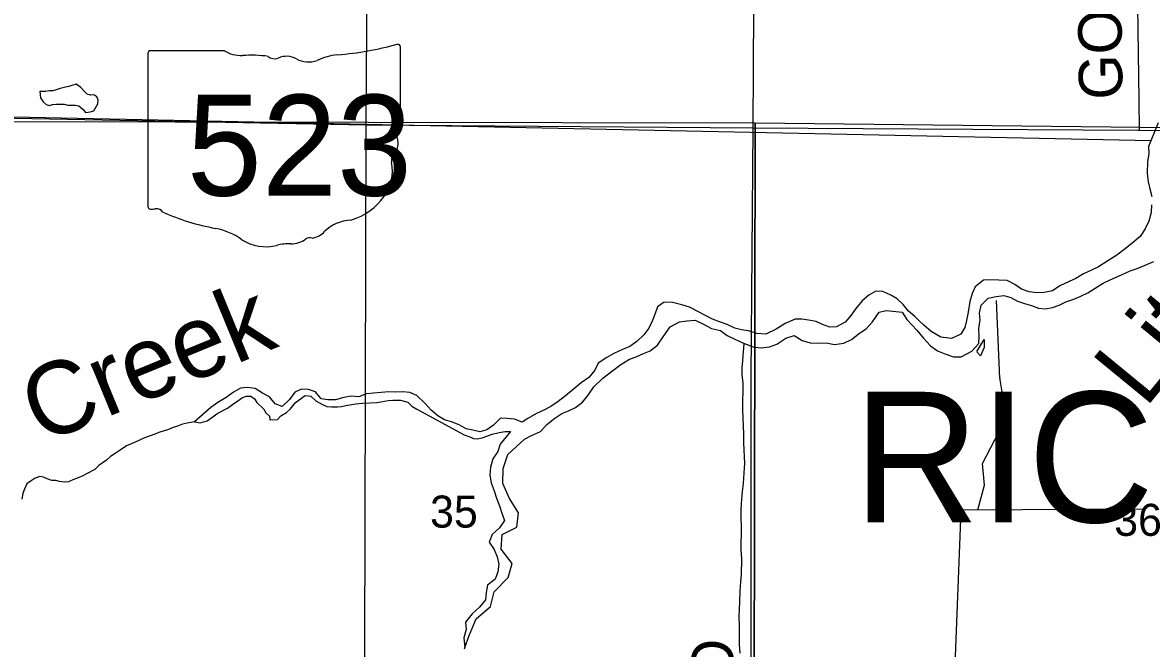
# Model space of a CAD drawing. Extents: x 1588073 to 2013523, y 1090242 to 1357120.
# Drawn here: x 1802438 to 1810221, y 1251078 to 1255397 of the extents above; entities that cross this region are included whole.
import ezdxf

# ---------------------------------------------------------------- set-up
doc = ezdxf.new("R2010")
doc.units = 0
for name, color, linetype in [('GM_X_County_Road', 7, 'Continuous'), ('GM_X_County_Road_Text', 7, 'Continuous'), ('GM_X_Minor_Lake', 7, 'Continuous'), ('GM_X_Minor_River', 7, 'Continuous'), ('GM_X_Minor_River_Text', 7, 'Continuous'), ('GM_X_Section', 7, 'Continuous'), ('GM_X_Section_Text', 7, 'Continuous'), ('GM_X_State_Location', 7, 'Continuous'), ('GM_X_State_Route', 7, 'Continuous'), ('GM_X_State_Shield', 7, 'Continuous'), ('GM_X_Township_Road', 7, 'Continuous'), ('GM_X_Township_Road_Text', 7, 'Continuous'), ('GM_X_Township_Text', 7, 'Continuous')]:
    doc.layers.add(name, color=color, linetype=linetype)

msp = doc.modelspace()

# ---------------------------------------------------------------- linework, layer by layer
at = {"layer": 'GM_X_County_Road'}
msp.add_lwpolyline([(1807607.3, 1246967.3), (1807344.2, 1247186.8), (1807346.5, 1247643.2), (1807374.9, 1249233.6), (1807405.7, 1249279.4), (1807430.2, 1249311.2), (1807453, 1249361.1), (1807460.8, 1249483.7), (1807461.3, 1252948.7), (1807475.3, 1254670.2), (1807505.4, 1260018)], dxfattribs=at)
at = {"layer": 'GM_X_Minor_Lake'}
for points in [[(1802556.4, 1254920.3), (1802561.8, 1254878.1), (1802579.7, 1254849.8), (1802601.6, 1254831.6), (1802623.6, 1254825.4), (1802645.6, 1254831.2), (1802667.7, 1254833.1), (1802725.8, 1254832.6), (1802749.8, 1254826.3), (1802803.8, 1254825.9), (1802825.8, 1254821.7), (1802855.7, 1254797.4), (1802871.6, 1254775.2), (1802903.7, 1254780.9), (1802929.8, 1254788.7), (1802958.2, 1254836.6), (1802958.4, 1254862.7), (1802950.5, 1254884.9), (1802930.6, 1254899.1), (1802906.5, 1254895.3), (1802884.5, 1254901.5), (1802860.7, 1254925.8), (1802840.8, 1254948), (1802806.9, 1254972.3)], [(1802806.9, 1254972.3), (1802778.8, 1254962.6), (1802756.7, 1254954.7), (1802734.6, 1254950.9), (1802698.5, 1254941.1), (1802670.4, 1254933.3), (1802646.3, 1254925.5), (1802622.3, 1254925.7), (1802596.2, 1254919.9), (1802556.4, 1254920.3)]]:
    msp.add_lwpolyline(points, dxfattribs=at)
at = {"layer": 'GM_X_Minor_River'}
for p, q in [((1802095, 1254753.1), (1810218.5, 1254584)), ((1809176.1, 1252940.9), (1809154, 1253478.8)), ((1809176.2, 1252944.9), (1809176.1, 1252940.9)), ((1809220.3, 1252683.6), (1809176.2, 1252944.9)), ((1809171.5, 1252575.7), (1809220.3, 1252683.6)), ((1809220.3, 1252683.6), (1809220.3, 1252683.6)), ((1809055.7, 1252353.9), (1809171.5, 1252575.7)), ((1809171.5, 1252575.7), (1809171.5, 1252575.7)), ((1809070.6, 1252203.3), (1809055.7, 1252353.9)), ((1809055.7, 1252353.9), (1809055.7, 1252353.9)), ((1809025.3, 1252035.1), (1809070.6, 1252203.3)), ((1809070.6, 1252203.3), (1809070.6, 1252203.3)), ((1808839.4, 1250166.5), (1808909.1, 1252030.1)), ((1808909.1, 1252034.1), (1810171.1, 1252041.6)), ((1808909.1, 1252030.1), (1808909.1, 1252034.1))]:
    msp.add_line(p, q, dxfattribs=at)
for points in [[(1810266.7, 1254704.9), (1810201.6, 1254541.4), (1810202.7, 1254493.1), (1810193.6, 1254435), (1810192.2, 1254356.7), (1810199.2, 1254298.3), (1810210.4, 1254249.9), (1810223.5, 1254197.4)], [(1810222.5, 1254139.2), (1810219.6, 1254087), (1810204.4, 1254027), (1810177.4, 1253973.3), (1810144.3, 1253919.6), (1810087.2, 1253872.5), (1810030.2, 1253829.4), (1809983.4, 1253792.1), (1809920.4, 1253753.1), (1809855.4, 1253712.1), (1809802.7, 1253685), (1809754.1, 1253661.8), (1809701.3, 1253630.6), (1809654.8, 1253609.4), (1809590, 1253580.5), (1809539.2, 1253545.3), (1809482.7, 1253534.3), (1809430.5, 1253531.3), (1809378.4, 1253538.3), (1809326.5, 1253557.3), (1809278.9, 1253588.4), (1809227.2, 1253617.5), (1809168.9, 1253618.6), (1809114.8, 1253621.6), (1809062.5, 1253618.6), (1809005.5, 1253573.4), (1808984.6, 1253527.6), (1808969.5, 1253471.6), (1808958.2, 1253397.5), (1808947.1, 1253341.5), (1808934.2, 1253291.5), (1808907.3, 1253245.8), (1808842.5, 1253216.9), (1808768.3, 1253226.3), (1808702.8, 1253265.7), (1808651.3, 1253308.9)], [(1806009.4, 1252575.1), (1806052.5, 1252622.5), (1806107.5, 1252667.7), (1806156.2, 1252698.9), (1806202.8, 1252718.1), (1806251.3, 1252739.3), (1806298.2, 1252776.6), (1806337.2, 1252826.1), (1806376.4, 1252883.6), (1806439.7, 1252942.7), (1806509, 1252995.6), (1806563.9, 1253036.8), (1806622.8, 1253073.8), (1806669.3, 1253091), (1806719.9, 1253112.2), (1806766.4, 1253131.4), (1806815.3, 1253170.7), (1806860.6, 1253234.1), (1806903.9, 1253297.6), (1806966.8, 1253332.6), (1807021.2, 1253339.6), (1807075.4, 1253342.6), (1807129.2, 1253317.4), (1807188.9, 1253286.2), (1807250.9, 1253270.9), (1807296.5, 1253237.9), (1807348.3, 1253212.9), (1807408, 1253183.6), (1807475.8, 1253158.2), (1807527.9, 1253153.2), (1807588.3, 1253158.1), (1807638.8, 1253177.3), (1807699.8, 1253218.3), (1807758.4, 1253237.3), (1807814, 1253202.1), (1807867.9, 1253187), (1807990.4, 1253184.7), (1808036.4, 1253175.8), (1808100.9, 1253184.6), (1808153.5, 1253209.8), (1808208.5, 1253252.9), (1808255.3, 1253284.2), (1808298.3, 1253331.6), (1808343.7, 1253399), (1808392.1, 1253410.2), (1808438.1, 1253405.3), (1808502.3, 1253398.1), (1808535.5, 1253347.2), (1808604.5, 1253273.6), (1808647.7, 1253220.5), (1808699, 1253165.3), (1808746.6, 1253132.3), (1808804.4, 1253109.1), (1808856.3, 1253090), (1808910.5, 1253089), (1808983.5, 1253129.8), (1809030.6, 1253181.2), (1809033.5, 1253231.3), (1809032.5, 1253285.6), (1809039.6, 1253345.8), (1809036.4, 1253392), (1809047.4, 1253446.1), (1809096.5, 1253495.4), (1809150.9, 1253506.4), (1809203.2, 1253513.4), (1809251.2, 1253498.5), (1809296.9, 1253473.5), (1809346.8, 1253458.5), (1809394.8, 1253443.5), (1809442.7, 1253426.6), (1809490.8, 1253421.6), (1809539.1, 1253430.8), (1809585.6, 1253446), (1809632.2, 1253469.2), (1809686.8, 1253488.2), (1809735.3, 1253509.4), (1809781.9, 1253532.7), (1809832.7, 1253563.9), (1809889.6, 1253598.9), (1809936.2, 1253622.2), (1810015.1, 1253654.9), (1810075.8, 1253683.8), (1810122.3, 1253699), (1810178.9, 1253722.1), (1810237.6, 1253747.1)], [(1808429.3, 1253513.2), (1808370.3, 1253541.2), (1808322.1, 1253542.1), (1808273.4, 1253514.9), (1808226.5, 1253475.6), (1808183.4, 1253424.2), (1808150.5, 1253376.6), (1808109.4, 1253329.1), (1808050.7, 1253298.1), (1808004.4, 1253294.9), (1807954.5, 1253313.9), (1807908.7, 1253332.9), (1807856.7, 1253343.9), (1807810.6, 1253350.8), (1807764.4, 1253349.7), (1807695.6, 1253320.8), (1807634.7, 1253281.8), (1807563.8, 1253247), (1807501.6, 1253250.1), (1807443.7, 1253269.3), (1807395.6, 1253276.3), (1807349.6, 1253287.2), (1807295.8, 1253314.3), (1807243.9, 1253331.4), (1807196.1, 1253350.3), (1807146.3, 1253375.4), (1807094.6, 1253402.5), (1807036.9, 1253433.7), (1806982.9, 1253448.8), (1806919, 1253466.1), (1806862.8, 1253467.1), (1806816, 1253435.8), (1806799.1, 1253390), (1806780.1, 1253336.1), (1806757.2, 1253288.3), (1806722.2, 1253242.7), (1806673.2, 1253195.4), (1806624.3, 1253160.2), (1806573.8, 1253141.1), (1806515, 1253112), (1806466.4, 1253084.8), (1806407.4, 1253045.8), (1806384.5, 1252998), (1806343.4, 1252948.5), (1806288.6, 1252911.4), (1806235.5, 1252864.1), (1806182.5, 1252820.9), (1806131.6, 1252781.7), (1806080.8, 1252746.5), (1806032.1, 1252721.3), (1805981.5, 1252698.2), (1805922.7, 1252665.1), (1805881.9, 1252639.9)], [(1808651.3, 1253308.9), (1808620.3, 1253338.8), (1808590.9, 1253367.6), (1808546.8, 1253404.3), (1808509.4, 1253451.7), (1808468, 1253491.1), (1808429.3, 1253513.2)], [(1807410.4, 1253180.6), (1807406.7, 1253126.1), (1807402.2, 1253062), (1807397.9, 1253013.8), (1807397.5, 1252965.7), (1807403.1, 1252907.5), (1807401.8, 1252728.9), (1807403.3, 1252664.7), (1807407, 1252616.5), (1807408.5, 1252554.2), (1807408.1, 1252496.1), (1807411.8, 1252447.9), (1807413.4, 1252401.7), (1807415.1, 1252353.5), (1807410.6, 1252289.3), (1807406.1, 1252215.1), (1807399.7, 1252161), (1807393, 1252076.8), (1807390.7, 1252030.7), (1807390.4, 1251982.5), (1807391.9, 1251914.3), (1807390.7, 1251759.8), (1807394.3, 1251693.5), (1807393.5, 1251587.2), (1807389.1, 1251537), (1807384.6, 1251472.9), (1807382.1, 1251398.6), (1807379.7, 1251346.5), (1807377.4, 1251300.3), (1807378.9, 1251234.1), (1807378.6, 1251188), (1807380, 1251105.7), (1807383.5, 1251045.5)], [(1809017.2, 1253126.5), (1809067.9, 1253208.6), (1809067.5, 1253154.5), (1809043.1, 1253096.5), (1809018.5, 1253124.6)], [(1805881.9, 1252639.9), (1805830.8, 1252659.7), (1805778.8, 1252664.1), (1805732.7, 1252666.5), (1805686.3, 1252618.7), (1805640, 1252587), (1805591.8, 1252573.4), (1805541.8, 1252583.8), (1805495.8, 1252594.2), (1805447.9, 1252620.7), (1805396, 1252641.2), (1805348, 1252655.7), (1805300.2, 1252682.1), (1805254.4, 1252722.6), (1805214.7, 1252769.1), (1805157, 1252823.8), (1805109, 1252844.3), (1805059, 1252848.7), (1805008.9, 1252847.1), (1804962.8, 1252847.5), (1804858.6, 1252840.3), (1804810.5, 1252834.7), (1804756.3, 1252815.1), (1804706.2, 1252819.5), (1804652.1, 1252809.9), (1804595.9, 1252794.3), (1804543.8, 1252792.8), (1804497.8, 1252801.2), (1804458, 1252847.7), (1804410.1, 1252864.1), (1804362, 1252866.5), (1804315.8, 1252846.8), (1804279.4, 1252795), (1804227, 1252747.2), (1804179, 1252765.7), (1804141.3, 1252814.2), (1804091.4, 1252838.7), (1804041.6, 1252871.2), (1803987.5, 1252877.7), (1803941.4, 1252874), (1803893.1, 1252846.3), (1803842.8, 1252808.6), (1803784.5, 1252775), (1803736.1, 1252739.3), (1803623, 1252642.3)], [(1803623, 1252642.3), (1803663, 1252633.5), (1803711.5, 1252648.7), (1803742.1, 1252672.2), (1803784.8, 1252701.6), (1803851.7, 1252736.5), (1803886.3, 1252760), (1803923, 1252787.4), (1803955.5, 1252808.9), (1803981.8, 1252818.5), (1804011.9, 1252817.9), (1804037.7, 1252801.3), (1804053.3, 1252774.9), (1804100.7, 1252727.8), (1804116.4, 1252703.4), (1804140.1, 1252680.8), (1804143.6, 1252654.6), (1804195.9, 1252657.7), (1804218.5, 1252683.4), (1804257.1, 1252706.8), (1804283.6, 1252728.4), (1804320.6, 1252775.9), (1804385.7, 1252822.9), (1804425.8, 1252818.1), (1804459.4, 1252785.3), (1804505.2, 1252760.4), (1804537.1, 1252747.7), (1804569.2, 1252745.1), (1804609.4, 1252744.3), (1804637.6, 1252747.8), (1804667.9, 1252755.3), (1804736.4, 1252766), (1804782.7, 1252771.2), (1804881.2, 1252775.4), (1804907.4, 1252778.9), (1804957.8, 1252788), (1804992, 1252791.4), (1805044.2, 1252790.4), (1805094.2, 1252777.4), (1805121.9, 1252750.7), (1805157.7, 1252730), (1805161, 1252727.1)], [(1805161, 1252727.1), (1805482.1, 1252551), (1805522, 1252538.2), (1805548, 1252527.6), (1805572, 1252525.2), (1805606.3, 1252530.6), (1805638.6, 1252542), (1805677.1, 1252557.3), (1805723.5, 1252568.5), (1805765.8, 1252575.8), (1805801.3, 1252575.7)], [(1803623, 1252642.3), (1803584.7, 1252635), (1803540.3, 1252625.8), (1803505.9, 1252612.4), (1803469.6, 1252601), (1803445.2, 1252589.4), (1803376.6, 1252568.6), (1803350.2, 1252557), (1803279.5, 1252532.2), (1803210.6, 1252499.4), (1803153.9, 1252476.3), (1803111.2, 1252447), (1803084.7, 1252427.4), (1803044.1, 1252402), (1803017.5, 1252376.4), (1802964.6, 1252339.2), (1802936, 1252311.6), (1802879.2, 1252282.5), (1802854.8, 1252268.9), (1802810.3, 1252249.6), (1802784, 1252240.1), (1802755.6, 1252226.6), (1802729.5, 1252225), (1802693.4, 1252229.7), (1802667.4, 1252236.3), (1802639.3, 1252236.8), (1802607.3, 1252247.4), (1802581.4, 1252260), (1802557.4, 1252264.5), (1802525, 1252253), (1802498.6, 1252235.4), (1802468.1, 1252213.9), (1802449.2, 1252172.1), (1802440.7, 1252146.1), (1802434, 1252108)], [(1805801.3, 1252575.7), (1805772.2, 1252538.9), (1805731.3, 1252487.7), (1805716, 1252436.6), (1805680.1, 1252385.4), (1805664.8, 1252329.1), (1805659.7, 1252272.8), (1805669.9, 1252221.6), (1805690.4, 1252165.3), (1805705.8, 1252114.1), (1805726.3, 1252062.9), (1805741.6, 1252011.8), (1805762.1, 1251960.6), (1805726.3, 1251909.4), (1805675.1, 1251863.3), (1805654.7, 1251812.1), (1805690.5, 1251760.9), (1805711, 1251709.8), (1805721.2, 1251658.6), (1805716.1, 1251607.4), (1805695.7, 1251556.2), (1805644.5, 1251515.3), (1805634.3, 1251464.1), (1805629.2, 1251412.9), (1805588.2, 1251361.7), (1805537.1, 1251315.6), (1805491, 1251259.3), (1805496.2, 1251208.1), (1805480.8, 1251151.8), (1805486.6, 1251083.3)], [(1805898, 1252520.9), (1805946.7, 1252548.1), (1806009.4, 1252575.1)], [(1805486.6, 1251083.3), (1805516.5, 1251167.9), (1805564.7, 1251281.6), (1805664.6, 1251368.1), (1805690.5, 1251468), (1805786.7, 1251566.7), (1805814.5, 1251664.6), (1805737.9, 1251762.5), (1805743.8, 1251864.8), (1805847.1, 1251915.1), (1805856.9, 1252013.4), (1805794.4, 1252113), (1805750, 1252216.3), (1805751.8, 1252318.7), (1805783.7, 1252416.6), (1805898, 1252520.9)], [(1805486.6, 1251083.3), (1805482.6, 1251072.1)]]:
    msp.add_lwpolyline(points, dxfattribs=at)
at = {"layer": 'GM_X_Section'}
for points in [[(1802155, 1254713.2), (1807490.3, 1254704.3), (1807479.7, 1249429), (1802113, 1249526.3)], [(1807490.3, 1254704.3), (1812801.3, 1254645.4), (1812776.6, 1249354.2), (1807479.7, 1249429)]]:
    msp.add_lwpolyline(points, close=True, dxfattribs=at)
at = {"layer": 'GM_X_State_Route'}
msp.add_lwpolyline([(1794195.1, 1254979.2), (1796836.3, 1254921.6), (1798153.2, 1254875.6), (1802137.4, 1254742.6), (1804807, 1254691.9), (1807475.3, 1254670.2), (1810128.3, 1254654.2), (1810139, 1254653.1), (1814107.9, 1254616.7)], dxfattribs=at)
at = {"layer": 'GM_X_State_Shield'}
for p, q in [((1803302.9, 1255184.6), (1803302.9, 1254127.9)), ((1803829.6, 1255202.7), (1803320, 1255202.7)), ((1805043.1, 1254676.2), (1805043.1, 1255228.9)), ((1805042.9, 1254676.3), (1805043.1, 1254676.2))]:
    msp.add_line(p, q, dxfattribs=at)
for centre, major_axis, start_param, end_param in [((1803322.8, 1255186.8), (20.2, 0), 1.712693, 3.28349), ((1803951, 1255325.4), (195.5, 0), 4.042523, 4.731795), ((1804015.8, 1254609.5), (702, 0), 1.404758, 1.657858), ((1804658.6, 1254880), (371.3, 0), 1.699011, 2.107814), ((1804423.2, 1256643.3), (1845.5, 0), 4.814394, 5.042369), ((1805023.8, 1255231.2), (19.4, 0), 6.141152, 7.989035), ((1804175.2, 1255192.3), (56.4, 0), 3.836095, 5.185415), ((1804258, 1255070.2), (117.3, 0), 0.950623, 2.079405), ((1804409.4, 1255237.7), (141.1, 0), 4.081561, 5.145723), ((1805038.6, 1254635.6), (30, 0), 1.883978, 3.671073), ((1805022.4, 1254674), (20.7, 0), 5.05454, 6.418171), ((1804847.9, 1254565.7), (180, 0), 5.934695, 6.695948), ((1805112.5, 1254444.9), (130.9, 0), 2.387724, 3.262537), ((1804526.6, 1254374.6), (461.6, 0), 5.101752, 6.440018), ((1803323, 1254125.6), (20.3, 0), 3.00124, 4.508301), ((1803326.1, 1254233.7), (155.2, 0), 4.665946, 4.897461), ((1803357.8, 1254067), (56, 0), 0.519207, 1.627899), ((1804064.4, 1255016.3), (1332.7, 0), 4.195997, 4.488961), ((1804721.2, 1253831.3), (252.8, 0), 1.647645, 2.488434), ((1803667.1, 1253653.2), (417, 0), 0.823519, 1.323587), ((1804400.9, 1254025.5), (149.1, 0), 4.937069, 5.64225), ((1804118.1, 1254061.7), (264.6, 0), 4.026481, 4.996735), ((1804271, 1253696.4), (217.4, 0), 1.495662, 1.94098), ((1804290.3, 1253982.6), (141, 0), 4.691044, 5.507374), ((1804417.8, 1253880.3), (39.7, 0), 1.147584, 2.315152)]:
    msp.add_ellipse(centre, major_axis=major_axis, ratio=0.8, start_param=start_param, end_param=end_param, dxfattribs=at)
at = {"layer": 'GM_X_Township_Road'}
for points in [[(1804807, 1254691.9), (1804843.5, 1260024.1)], [(1810136, 1254860.4), (1810119.8, 1255999.7), (1810119.8, 1256000.3)], [(1810139, 1254653.1), (1810136, 1254860.3), (1810136, 1254860.4)], [(1804795, 1250145), (1804807, 1254691.9)]]:
    msp.add_lwpolyline(points, dxfattribs=at)

# ---------------------------------------------------------------- texts
at = {"layer": 'GM_X_County_Road_Text'}
msp.add_text('RD', height=300, rotation=90, dxfattribs=at).set_placement((1807344.3, 1250564.9))
at = {"layer": 'GM_X_Minor_River_Text'}
for s, height, rotation, p in [('Little', 500.32, 50.5931, (1810178.5, 1252728.9)), ('Creek', 500.31, 22.36996, (1802563.9, 1252484.4))]:
    msp.add_text(s, height=height, rotation=rotation, dxfattribs=at).set_placement(p)
at = {"layer": 'GM_X_Section_Text'}
for s, p in [('35', (1805248, 1251911.6)), ('36', (1809964.8, 1251854.5))]:
    msp.add_text(s, height=221, rotation=0.00001, dxfattribs=at).set_placement(p)
at = {"layer": 'GM_X_State_Location'}
for s in ['s', 'r']:
    msp.add_text(s, height=1, dxfattribs=at).set_placement((1804153.4, 1254586))
msp.add_text('523', height=1, rotation=0.00001, dxfattribs=at).set_placement((1803800.4, 1254513.2))
at = {"layer": 'GM_X_State_Shield'}
msp.add_text('523', height=696.1, dxfattribs=at).set_placement((1803570.7, 1254202.4))
at = {"layer": 'GM_X_Township_Road_Text'}
msp.add_text('GONYA', height=300, rotation=90.76168, dxfattribs=at).set_placement((1810022.8, 1254866.6))
at = {"layer": 'GM_X_Township_Text'}
msp.add_text('RICE', height=900, rotation=0.00001, dxfattribs=at).set_placement((1808165.7, 1251948.7))

doc.saveas('drawing.dxf')
